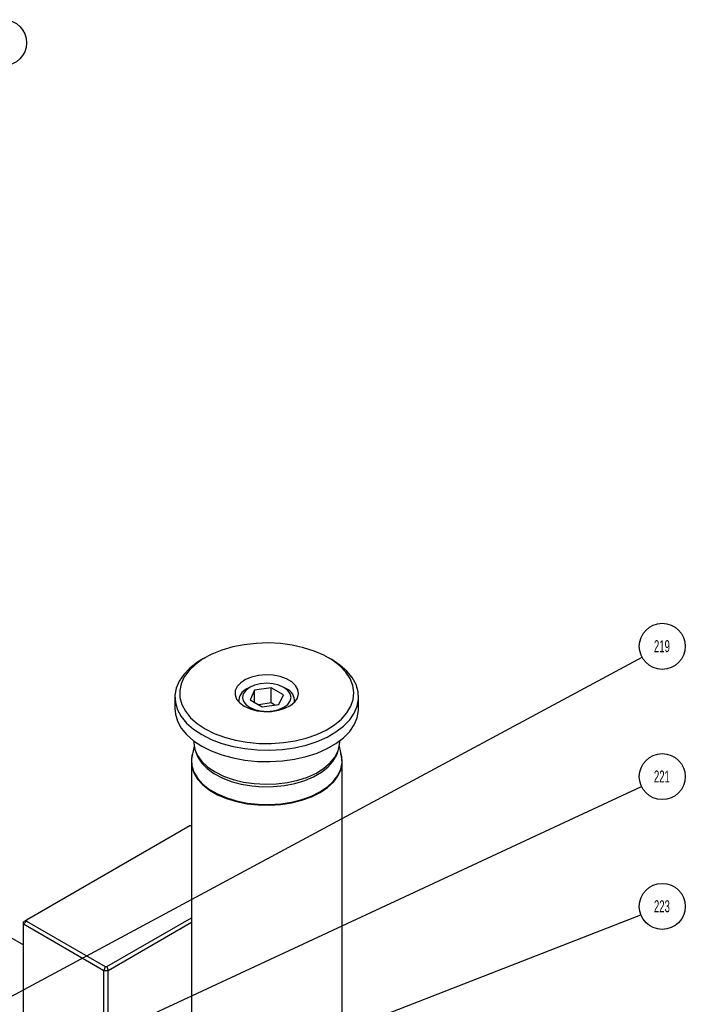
# Model space of a CAD drawing. Header units: inches. Extents: x 1880 to 2363, y -453 to -54.
# Tile 998 of 1056: x 2158.87 to 2164.43, y -267.35 to -259.12. Entities that reach past the tile are written whole.
import ezdxf

# ---------------------------------------------------------------- set-up
doc = ezdxf.new("R2010")
doc.units = ezdxf.units.IN
doc.header["$LTSCALE"] = 0.5
doc.header["$MEASUREMENT"] = 0
for name, color, linetype in [('DSS-M-S', 53, 'Continuous'), ('DST-M-S', 53, 'Continuous'), ('SID-M-S', 105, 'Continuous'), ('SVF-M-S', 8, 'Continuous')]:
    doc.layers.add(name, color=color, linetype=linetype)
doc.styles.add('SLDTEXTSTYLE0', font='TXT', dxfattribs={"width": 0.595745})

msp = doc.modelspace()

# ---------------------------------------------------------------- linework, layer by layer
at = {"layer": 'DSS-M-S', "linetype": 'Continuous', "lineweight": 25}
for p, q in [((2160.65162, -264.3622), (2160.56108, -264.38883)), ((2160.7477, -264.3431), (2160.65162, -264.3622)), ((2160.84745, -264.33191), (2160.7477, -264.3431)), ((2160.94892, -264.32884), (2160.84745, -264.33191)), ((2161.05015, -264.33395), (2160.94892, -264.32884)), ((2161.14916, -264.34715), (2161.05015, -264.33395)), ((2161.24402, -264.36817), (2161.14916, -264.34715)), ((2161.3329, -264.39661), (2161.24402, -264.36817)), ((2160.42111, -264.45198), (2160.39326, -264.46806)), ((2160.47785, -264.42248), (2160.40353, -264.46249)), ((2160.56108, -264.38883), (2160.47785, -264.42248)), ((2161.41405, -264.43191), (2161.3329, -264.39661)), ((2161.4859, -264.47339), (2161.41405, -264.43191)), ((2161.47916, -264.46806), (2161.45131, -264.45198)), ((2160.29426, -264.53832), (2160.2429, -264.59105)), ((2160.33958, -264.50807), (2160.28725, -264.55836)), ((2160.35757, -264.49012), (2160.29426, -264.53832)), ((2160.40353, -264.46249), (2160.33958, -264.50807)), ((2160.39326, -264.46806), (2160.35757, -264.49012)), ((2161.54793, -264.5136), (2161.47916, -264.46806)), ((2161.54705, -264.52024), (2161.4859, -264.47339)), ((2161.59632, -264.57155), (2161.54705, -264.52024)), ((2161.6054, -264.56418), (2161.54793, -264.5136)), ((2160.2429, -264.59105), (2160.20446, -264.64732)), ((2160.24754, -264.61235), (2160.22125, -264.66901)), ((2160.28725, -264.55836), (2160.24754, -264.61235)), ((2160.8102, -264.61434), (2160.75971, -264.63475)), ((2160.86749, -264.6012), (2160.8102, -264.61434)), ((2160.92849, -264.59604), (2160.86749, -264.6012)), ((2160.9899, -264.59914), (2160.92849, -264.59604)), ((2161.04841, -264.61033), (2160.9899, -264.59914)), ((2161.10088, -264.62902), (2161.04841, -264.61033)), ((2161.63273, -264.62631), (2161.59632, -264.57155)), ((2161.6504, -264.6188), (2161.6054, -264.56418)), ((2161.6821, -264.67646), (2161.6504, -264.6188)), ((2160.17966, -264.70609), (2160.16894, -264.76626)), ((2160.20446, -264.64732), (2160.17966, -264.70609)), ((2160.22125, -264.66901), (2160.20886, -264.72724)), ((2160.68947, -264.69266), (2160.67351, -264.72703)), ((2160.71872, -264.66133), (2160.68947, -264.69266)), ((2160.75971, -264.63475), (2160.71872, -264.66133)), ((2161.14447, -264.65418), (2161.10088, -264.62902)), ((2161.17683, -264.68447), (2161.14447, -264.65418)), ((2161.19622, -264.71825), (2161.17683, -264.68447)), ((2161.65559, -264.68347), (2161.63273, -264.62631)), ((2161.66445, -264.74191), (2161.65559, -264.68347)), ((2161.6999, -264.73607), (2161.6821, -264.67646)), ((2160.16849, -264.78139), (2160.16849, -264.87783)), ((2160.16894, -264.76626), (2160.17252, -264.82671)), ((2160.20886, -264.72724), (2160.21063, -264.78589)), ((2160.21063, -264.78589), (2160.22653, -264.84383)), ((2160.67351, -264.72703), (2160.67172, -264.7626)), ((2160.67172, -264.7626), (2160.68419, -264.79745)), ((2161.19266, -264.78891), (2161.2016, -264.7537)), ((2161.2016, -264.7537), (2161.19622, -264.71825)), ((2161.65913, -264.80049), (2161.66445, -264.74191)), ((2161.70348, -264.79652), (2161.6999, -264.73607)), ((2161.70393, -264.87783), (2161.70393, -264.78139)), ((2160.17252, -264.82671), (2160.19032, -264.88632)), ((2160.22653, -264.84383), (2160.25624, -264.89992)), ((2160.68419, -264.79745), (2160.71024, -264.82971)), ((2160.71024, -264.82971), (2160.74847, -264.85762)), ((2160.74847, -264.85762), (2160.79683, -264.87969)), ((2161.08849, -264.87479), (2161.13454, -264.85114)), ((2161.13454, -264.85114), (2161.1699, -264.82199)), ((2161.1699, -264.82199), (2161.19266, -264.78891)), ((2161.60666, -264.91353), (2161.63974, -264.85807)), ((2161.63974, -264.85807), (2161.65913, -264.80049)), ((2161.66795, -264.91546), (2161.69276, -264.85669)), ((2161.69276, -264.85669), (2161.70348, -264.79652)), ((2160.16849, -264.87783), (2160.17252, -264.92316)), ((2160.17252, -264.92316), (2160.19032, -264.98276)), ((2160.19032, -264.88632), (2160.22202, -264.94398)), ((2160.22202, -264.94398), (2160.26702, -264.9986)), ((2160.25624, -264.89992), (2160.29918, -264.95309)), ((2160.79683, -264.87969), (2160.8527, -264.89473)), ((2160.8527, -264.89473), (2160.91307, -264.90193)), ((2160.91307, -264.90193), (2160.97469, -264.9009)), ((2160.97469, -264.9009), (2161.03423, -264.89168)), ((2161.03423, -264.89168), (2161.08849, -264.87479)), ((2161.56052, -264.9658), (2161.60666, -264.91353)), ((2161.62952, -264.97173), (2161.66795, -264.91546)), ((2161.69276, -264.95314), (2161.70348, -264.89296)), ((2161.70348, -264.89296), (2161.70393, -264.87783)), ((2160.19032, -264.98276), (2160.22202, -265.04042)), ((2160.26702, -264.9986), (2160.32449, -265.04918)), ((2160.29918, -264.95309), (2160.35453, -265.00229)), ((2160.35453, -265.00229), (2160.42119, -265.04656)), ((2161.43294, -265.05675), (2161.50224, -265.01385)), ((2161.50224, -265.01385), (2161.56052, -264.9658)), ((2161.51485, -265.07266), (2161.57816, -265.02446)), ((2161.57816, -265.02446), (2161.62952, -264.97173)), ((2161.62952, -265.06818), (2161.66795, -265.0119)), ((2161.66795, -265.0119), (2161.69276, -264.95314)), ((2160.22202, -265.04042), (2160.26702, -265.09505)), ((2160.26702, -265.09505), (2160.32449, -265.14563)), ((2160.32449, -265.04918), (2160.39335, -265.09478)), ((2160.39335, -265.09478), (2160.47233, -265.13453)), ((2160.42119, -265.04656), (2160.49788, -265.08504)), ((2160.49788, -265.08504), (2160.5831, -265.11699)), ((2160.5831, -265.11699), (2160.67519, -265.14178)), ((2161.26687, -265.12388), (2161.35397, -265.09367)), ((2161.35397, -265.09367), (2161.43294, -265.05675)), ((2161.35727, -265.15198), (2161.44076, -265.11543)), ((2161.44076, -265.11543), (2161.51485, -265.07266)), ((2161.57816, -265.1209), (2161.62952, -265.06818)), ((2160.32449, -265.14563), (2160.39335, -265.19122)), ((2160.32597, -265.14675), (2160.32597, -265.15751)), ((2160.32597, -265.15751), (2160.32609, -265.16426)), ((2160.32609, -265.16426), (2160.33502, -265.21795)), ((2160.39335, -265.19122), (2160.47233, -265.23097)), ((2160.47233, -265.13453), (2160.55994, -265.1677)), ((2160.55994, -265.1677), (2160.65457, -265.19368)), ((2160.65457, -265.19368), (2160.75444, -265.21198)), ((2160.67519, -265.14178), (2160.77237, -265.15893)), ((2160.77237, -265.15893), (2160.87273, -265.16811)), ((2160.87273, -265.16811), (2160.97433, -265.16913)), ((2160.97433, -265.16913), (2161.07518, -265.16198)), ((2161.07518, -265.16198), (2161.17334, -265.1468)), ((2161.16846, -265.20382), (2161.26593, -265.18163)), ((2161.17334, -265.1468), (2161.26687, -265.12388)), ((2161.26593, -265.18163), (2161.35727, -265.15198)), ((2161.44076, -265.21187), (2161.51485, -265.1691)), ((2161.51485, -265.1691), (2161.57816, -265.1209)), ((2161.53295, -265.2312), (2161.54544, -265.17775)), ((2161.54544, -265.17775), (2161.54645, -265.15751)), ((2161.54645, -265.15751), (2161.54645, -265.14675)), ((2160.33502, -265.21795), (2160.35805, -265.27022)), ((2160.35805, -265.27022), (2160.39462, -265.31985)), ((2160.47233, -265.23097), (2160.55994, -265.26415)), ((2160.55994, -265.26415), (2160.65457, -265.29013)), ((2160.75444, -265.21198), (2160.8577, -265.22226)), ((2160.8577, -265.22226), (2160.96242, -265.22433)), ((2160.96242, -265.22433), (2161.06665, -265.21814)), ((2161.06665, -265.21814), (2161.16846, -265.20382)), ((2161.16846, -265.30026), (2161.26593, -265.27807)), ((2161.26593, -265.27807), (2161.35727, -265.24842)), ((2161.35727, -265.24842), (2161.44076, -265.21187)), ((2161.50647, -265.28292), (2161.53295, -265.2312)), ((2160.39462, -265.31985), (2160.4439, -265.36567)), ((2160.65457, -265.29013), (2160.75444, -265.30842)), ((2160.75444, -265.30842), (2160.8577, -265.3187)), ((2160.8577, -265.3187), (2160.96242, -265.32077)), ((2160.96242, -265.32077), (2161.06665, -265.31458)), ((2161.06665, -265.31458), (2161.16846, -265.30026)), ((2161.41435, -265.3764), (2161.46663, -265.3317)), ((2161.46663, -265.3317), (2161.50647, -265.28292)), ((2160.4439, -265.36567), (2160.50471, -265.40661)), ((2160.50471, -265.40661), (2160.57563, -265.44172)), ((2160.57563, -265.44172), (2160.65501, -265.47016)), ((2161.27766, -265.44948), (2161.35087, -265.41597)), ((2161.35087, -265.41597), (2161.41435, -265.3764)), ((2160.65501, -265.47016), (2160.74098, -265.49128)), ((2160.74098, -265.49128), (2160.83152, -265.50457)), ((2160.83152, -265.50457), (2160.92452, -265.50973)), ((2160.92452, -265.50973), (2161.01779, -265.50663)), ((2161.01779, -265.50663), (2161.10915, -265.49535)), ((2161.10915, -265.49535), (2161.19646, -265.47615)), ((2161.19646, -265.47615), (2161.27766, -265.44948))]:
    msp.add_line(p, q, dxfattribs=at)
at = {"layer": 'DST-M-S', "linetype": 'Continuous', "lineweight": 25}
for p, q in [((2160.29249, -265.85756), (2158.92828, -266.64511)), ((2160.30629, -265.85756), (2160.29249, -265.85756)), ((2157.7012, -266.15778), (2158.90328, -266.85173)), ((2158.92828, -266.64511), (2158.90328, -266.65954)), ((2158.92828, -266.65356), (2158.90328, -266.67995)), ((2158.90328, -266.67995), (2158.90328, -266.65954)), ((2159.57503, -267.06774), (2158.90328, -266.67995)), ((2158.90328, -268.72947), (2158.90328, -266.67995)), ((2158.92828, -266.64511), (2158.92828, -266.65356)), ((2158.92828, -266.65356), (2159.58538, -267.0329)), ((2159.60003, -267.0329), (2160.30629, -266.62518)), ((2160.30629, -266.66601), (2159.61038, -267.06774)), ((2159.58538, -267.0329), (2159.57503, -267.06774)), ((2159.61038, -267.06774), (2159.57503, -267.06774)), ((2159.57503, -269.07717), (2159.57503, -267.06774)), ((2159.58538, -267.0329), (2159.60003, -267.0329)), ((2159.60003, -267.0329), (2159.61038, -267.06774)), ((2159.61038, -269.03351), (2159.61038, -267.06774))]:
    msp.add_line(p, q, dxfattribs=at)
at = {"layer": 'SID-M-S'}
for p, q in [((2156.05339, -268.76056), (2164.07205, -264.44795)), ((2156.90271, -268.8619), (2164.06707, -265.52707)), ((2157.02629, -269.34095), (2164.06223, -266.60021))]:
    msp.add_line(p, q, dxfattribs=at)
for centre in [(2158.73696, -259.31254), (2164.24148, -264.35683), (2164.24148, -265.44589), (2164.24148, -266.53039)]:
    msp.add_circle(centre, 0.19237, dxfattribs=at)
at = {"layer": 'SVF-M-S', "linetype": 'Continuous', "lineweight": 25}
for p, q in [((2160.79258, -264.70048), (2160.7603, -264.72477)), ((2160.79256, -264.7005), (2160.77045, -264.71326)), ((2160.83465, -264.68185), (2160.79258, -264.70048)), ((2160.97357, -264.70291), (2160.83415, -264.72448)), ((2160.88364, -264.67013), (2160.83465, -264.68185)), ((2160.93621, -264.66614), (2160.88364, -264.67013)), ((2160.98878, -264.67013), (2160.93621, -264.66614)), ((2161.07563, -264.76183), (2160.97357, -264.70291)), ((2160.97357, -264.8305), (2160.97357, -264.70291)), ((2161.03777, -264.68185), (2160.98878, -264.67013)), ((2161.07984, -264.70048), (2161.03777, -264.68185)), ((2161.11212, -264.72477), (2161.07984, -264.70048)), ((2161.10196, -264.71326), (2161.07986, -264.7005)), ((2160.74001, -264.75305), (2160.73308, -264.7834)), ((2160.73308, -264.7834), (2160.74001, -264.81375)), ((2160.7603, -264.72477), (2160.74001, -264.75305)), ((2160.83415, -264.72448), (2160.79679, -264.80497)), ((2160.83415, -264.82653), (2160.83415, -264.72448)), ((2161.03827, -264.84232), (2161.07563, -264.76183)), ((2161.13241, -264.75305), (2161.11212, -264.72477)), ((2161.13933, -264.7834), (2161.13241, -264.75305)), ((2161.13241, -264.81375), (2161.13933, -264.7834)), ((2160.70183, -264.80892), (2160.70183, -264.82125)), ((2160.74001, -264.81375), (2160.7603, -264.84203)), ((2160.7603, -264.84203), (2160.79258, -264.86632)), ((2160.79258, -264.86632), (2160.83465, -264.88495)), ((2160.79679, -264.80497), (2160.89885, -264.86389)), ((2160.97357, -264.8305), (2160.86903, -264.84667)), ((2160.89885, -264.86389), (2161.03827, -264.84232)), ((2161.00339, -264.84771), (2160.97357, -264.8305)), ((2161.03777, -264.88495), (2161.07984, -264.86632)), ((2161.07984, -264.86632), (2161.11212, -264.84203)), ((2161.11212, -264.84203), (2161.13241, -264.81375)), ((2161.17058, -264.82125), (2161.17058, -264.80892)), ((2160.83465, -264.88495), (2160.88364, -264.89667)), ((2160.88364, -264.89667), (2160.93621, -264.90066)), ((2160.93621, -264.90066), (2160.98878, -264.89667)), ((2160.98878, -264.89667), (2161.03777, -264.88495)), ((2160.32886, -265.19176), (2160.3118, -265.27019)), ((2161.56062, -265.27019), (2161.54355, -265.19176)), ((2160.3118, -265.27019), (2160.30733, -265.3019)), ((2160.34351, -265.24136), (2160.3599, -265.2824)), ((2161.48919, -265.3199), (2161.51862, -265.26958)), ((2161.51862, -265.26958), (2161.52891, -265.24136)), ((2161.56158, -265.2748), (2161.56062, -265.27019)), ((2161.56509, -265.32906), (2161.56158, -265.2748)), ((2160.30673, -265.30747), (2160.30629, -265.32106)), ((2160.30629, -265.32106), (2160.30629, -269.46525)), ((2160.30629, -265.32106), (2160.31025, -265.36178)), ((2160.30692, -265.30482), (2160.30673, -265.30747)), ((2160.30733, -265.3019), (2160.31084, -265.35616)), ((2160.31025, -265.36178), (2160.32775, -265.41518)), ((2160.31084, -265.35616), (2160.32833, -265.40951)), ((2160.3599, -265.2824), (2160.39265, -265.33203)), ((2160.39265, -265.33203), (2160.43814, -265.3782)), ((2161.44679, -265.36704), (2161.48919, -265.3199)), ((2161.55456, -265.38302), (2161.56509, -265.32906)), ((2161.55515, -265.38867), (2161.56569, -265.33466)), ((2161.56569, -265.33466), (2161.56593, -265.33023)), ((2161.56593, -265.33023), (2161.56613, -265.32106)), ((2161.56613, -269.46525), (2161.56613, -265.32106)), ((2160.32775, -265.41518), (2160.35885, -265.46648)), ((2160.32833, -265.40951), (2160.3594, -265.46076)), ((2160.43814, -265.3782), (2160.49531, -265.41981)), ((2160.49531, -265.41981), (2160.56281, -265.4559)), ((2161.32737, -265.44745), (2161.39243, -265.40989)), ((2161.39243, -265.40989), (2161.44679, -265.36704)), ((2161.4926, -265.48524), (2161.53022, -265.43547)), ((2161.49313, -265.49098), (2161.53078, -265.44117)), ((2161.53022, -265.43547), (2161.55456, -265.38302)), ((2161.53078, -265.44117), (2161.55515, -265.38867)), ((2160.35885, -265.46648), (2160.40284, -265.51453)), ((2160.3594, -265.46076), (2160.40335, -265.50877)), ((2160.40284, -265.51453), (2160.45875, -265.55826)), ((2160.40335, -265.50877), (2160.4592, -265.55246)), ((2160.56281, -265.4559), (2160.63907, -265.48562)), ((2160.63907, -265.48562), (2160.72228, -265.50827)), ((2160.72228, -265.50827), (2160.81052, -265.52333)), ((2160.81052, -265.52333), (2160.90169, -265.53043)), ((2160.99368, -265.52941), (2161.08432, -265.5203)), ((2161.08432, -265.5203), (2161.17149, -265.5033)), ((2161.17149, -265.5033), (2161.25314, -265.47883)), ((2161.25314, -265.47883), (2161.32737, -265.44745)), ((2161.44256, -265.53122), (2161.4926, -265.48524)), ((2161.44304, -265.537), (2161.49313, -265.49098)), ((2160.45875, -265.55826), (2160.52532, -265.5967)), ((2160.4592, -265.55246), (2160.52571, -265.59085)), ((2160.52532, -265.5967), (2160.60107, -265.62897)), ((2160.52571, -265.59085), (2160.60139, -265.6231)), ((2160.90169, -265.53043), (2160.99368, -265.52941)), ((2161.23027, -265.63668), (2161.30991, -265.60779)), ((2161.30991, -265.60779), (2161.38121, -265.57237)), ((2161.31027, -265.61365), (2161.38163, -265.5782)), ((2161.38121, -265.57237), (2161.44256, -265.53122)), ((2161.38163, -265.5782), (2161.44304, -265.537)), ((2160.60107, -265.62897), (2160.68431, -265.65437)), ((2160.60139, -265.6231), (2160.68455, -265.64847)), ((2160.68431, -265.65437), (2160.77317, -265.67232)), ((2160.68455, -265.64847), (2160.77333, -265.6664)), ((2160.77317, -265.67232), (2160.86568, -265.68242)), ((2160.77333, -265.6664), (2160.86575, -265.6765)), ((2160.86568, -265.68242), (2160.95976, -265.68445)), ((2160.86575, -265.6765), (2160.95974, -265.67853)), ((2160.95974, -265.67853), (2161.05321, -265.67245)), ((2160.95976, -265.68445), (2161.05332, -265.67837)), ((2161.05321, -265.67245), (2161.14406, -265.65839)), ((2161.05332, -265.67837), (2161.14426, -265.6643)), ((2161.14406, -265.65839), (2161.23027, -265.63668)), ((2161.14426, -265.6643), (2161.23055, -265.64257)), ((2161.23055, -265.64257), (2161.31027, -265.61365))]:
    msp.add_line(p, q, dxfattribs=at)
for centre, radius, start, end in [((2160.81128, -264.81389), 0.1086, 112.067013, 184.55987), ((2161.05838, -264.81559), 0.11123, 356.427521, 66.932435)]:
    msp.add_arc(centre, radius, start, end, dxfattribs=at)
for points, knots in [([(2160.31493, -265.25919), (2160.3144, -265.26057), (2160.309, -265.27467), (2160.30862, -265.2895), (2160.30829, -265.30287)], [0, 0, 0, 0, 0.0982255, 1, 1, 1, 1]), ([(2161.5655, -265.33131), (2161.56575, -265.31435), (2161.56616, -265.28726), (2161.55745, -265.2611), (2161.55419, -265.25131)], [0, 0, 0, 0, 0.6260128, 1, 1, 1, 1])]:
    msp.add_open_spline(points, degree=3, knots=knots, dxfattribs=at)

# ---------------------------------------------------------------- texts
at = {"layer": 'SID-M-S', "char_height": 0.1, "attachment_point": 2, "style": 'SLDTEXTSTYLE0'}
for s, insert in [('219', (2164.23845, -264.30573)), ('221', (2164.23845, -265.39478)), ('223', (2164.23845, -266.47928))]:
    msp.add_mtext(s, dxfattribs=dict(at, insert=insert))

doc.saveas('drawing.dxf')
